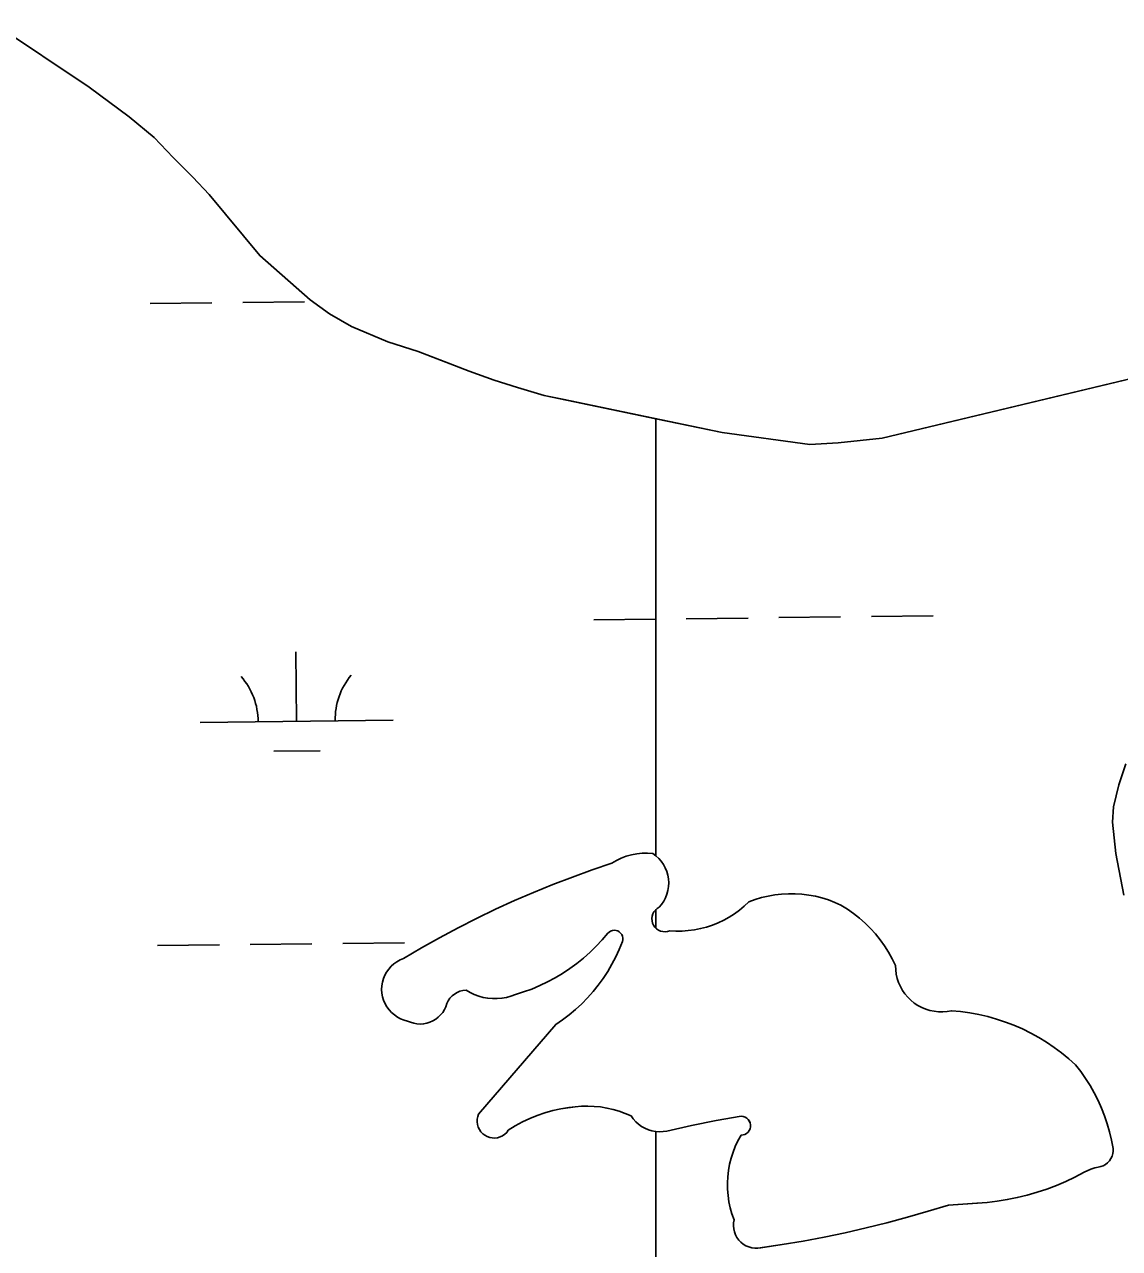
# Model space of a CAD drawing. Extents: x 3684037 to 3722149, y 433263 to 459021.
# Drawn here: x 3712466 to 3713034, y 447115 to 447749 of the extents above; entities that cross this region are included whole.
import ezdxf

# ---------------------------------------------------------------- set-up
doc = ezdxf.new("R2010")
doc.units = 0
doc.layers.add('V-TOPO-SHOR', color=7, linetype='Continuous')
doc.layers.add('V-WETL-SWMP', color=7, linetype='Continuous')

msp = doc.modelspace()

# ---------------------------------------------------------------- linework, layer by layer
at = {"layer": 'V-TOPO-SHOR'}
for points in [[(3712827.83, 447537.38), (3712745.02, 447554.64), (3712735.56, 447556.6), (3712721.76, 447560.72), (3712709.64, 447564.54), (3712696.69, 447569.23), (3712683.73, 447574.19), (3712670.22, 447579.3), (3712654.44, 447584.3), (3712635.73, 447592.3), (3712624.21, 447598.95), (3712614.25, 447606.14), (3712588.08, 447629.08), (3712561.88, 447660.65), (3712553.5, 447669.66), (3712543.3, 447679.83), (3712533.38, 447690.27), (3712520.5, 447701.03), (3712499.61, 447716.42), (3712450.93, 447748.82)], [(3713135.07, 447588.14), (3712995.2, 447554.6), (3712910.67, 447534.4), (3712887.87, 447531.99), (3712873.29, 447531.18), (3712827.83, 447537.38)], [(3713035.97, 447297.57), (3713031.85, 447319.26), (3713030.06, 447335.55), (3713030.58, 447343.46), (3713033.41, 447354.74), (3713037.08, 447365.73)], [(3712654, 447239.77), (3712653.06, 447241.42), (3712652.31, 447243.17), (3712651.76, 447244.99), (3712651.42, 447246.86), (3712651.29, 447248.76), (3712651.38, 447250.67), (3712651.69, 447252.55), (3712652.2, 447254.38), (3712652.92, 447256.14), (3712653.83, 447257.81), (3712654.93, 447259.37), (3712656.19, 447260.79), (3712657.61, 447262.07), (3712659.16, 447263.17), (3712660.83, 447264.09), (3712662.59, 447264.81), (3712671.91, 447270.31), (3712681.34, 447275.61), (3712690.88, 447280.72), (3712700.53, 447285.62), (3712710.28, 447290.32), (3712720.12, 447294.82), (3712730.06, 447299.1), (3712740.08, 447303.18), (3712750.19, 447307.05), (3712760.38, 447310.71), (3712770.63, 447314.15), (3712773.02, 447315.57), (3712775.51, 447316.78), (3712778.1, 447317.77), (3712780.77, 447318.53), (3712783.49, 447319.06), (3712786.25, 447319.36), (3712789.02, 447319.42), (3712791.79, 447319.23), (3712793.41, 447318.05), (3712794.88, 447316.7), (3712796.2, 447315.2), (3712797.35, 447313.56), (3712798.31, 447311.81), (3712799.07, 447309.96), (3712799.63, 447308.04), (3712799.97, 447306.07), (3712800.1, 447304.07), (3712800.01, 447302.07), (3712799.7, 447300.1), (3712799.18, 447298.17), (3712798.45, 447296.31), (3712797.52, 447294.54), (3712796.4, 447292.88), (3712795.11, 447291.35), (3712794.08, 447290.72), (3712793.18, 447289.92), (3712792.44, 447288.97), (3712791.89, 447287.9), (3712791.53, 447286.75), (3712791.39, 447285.55), (3712791.46, 447284.35), (3712791.75, 447283.18), (3712792.24, 447282.08), (3712792.93, 447281.09), (3712793.78, 447280.23), (3712794.77, 447279.55), (3712795.87, 447279.05), (3712797.04, 447278.76), (3712798.24, 447278.69), (3712799.44, 447278.83), (3712800.59, 447279.19), (3712803.81, 447279.01), (3712807.02, 447279.03), (3712810.23, 447279.25), (3712813.42, 447279.67), (3712816.58, 447280.29), (3712819.69, 447281.1), (3712822.74, 447282.11), (3712825.73, 447283.31), (3712828.63, 447284.7), (3712831.45, 447286.26), (3712834.16, 447287.99), (3712836.75, 447289.89), (3712839.22, 447291.95), (3712841.56, 447294.16), (3712844.86, 447295.37), (3712848.23, 447296.38), (3712851.65, 447297.19), (3712855.12, 447297.79), (3712858.61, 447298.19), (3712862.12, 447298.38), (3712865.64, 447298.36), (3712869.15, 447298.13), (3712872.64, 447297.69), (3712876.09, 447297.05), (3712879.51, 447296.2), (3712882.86, 447295.15)], [(3712882.86, 447295.15), (3712886.15, 447293.9), (3712889.36, 447292.46), (3712892.67, 447290.41), (3712895.86, 447288.17), (3712898.92, 447285.76), (3712901.84, 447283.18), (3712904.61, 447280.44), (3712907.23, 447277.56), (3712909.68, 447274.53), (3712911.95, 447271.36), (3712914.05, 447268.08), (3712915.96, 447264.68), (3712917.67, 447261.18), (3712917.75, 447258.93), (3712918.04, 447256.69), (3712918.54, 447254.49), (3712919.25, 447252.35), (3712920.16, 447250.29), (3712921.26, 447248.32), (3712922.54, 447246.46), (3712924, 447244.74), (3712925.61, 447243.16), (3712927.36, 447241.74), (3712929.24, 447240.5), (3712931.23, 447239.44), (3712933.32, 447238.58), (3712935.47, 447237.91), (3712937.68, 447237.46), (3712939.92, 447237.21), (3712942.18, 447237.18), (3712944.42, 447237.37), (3712946.64, 447237.77), (3712951.4, 447237.32), (3712956.12, 447236.67), (3712960.81, 447235.79), (3712965.46, 447234.71), (3712970.05, 447233.41), (3712974.58, 447231.91), (3712979.04, 447230.21), (3712983.41, 447228.3), (3712987.7, 447226.19), (3712991.88, 447223.9), (3712995.95, 447221.41), (3712999.91, 447218.75), (3713003.75, 447215.9), (3713007.44, 447212.89), (3713011, 447209.71), (3713013.67, 447206.25), (3713016.17, 447202.68), (3713018.49, 447198.99), (3713020.65, 447195.2), (3713022.62, 447191.31), (3713024.41, 447187.33), (3713026.01, 447183.28), (3713027.41, 447179.15), (3713028.63, 447174.96), (3713029.64, 447170.72), (3713030.45, 447166.44), (3713030.46, 447165.06), (3713030.27, 447163.7), (3713029.87, 447162.39), (3713029.27, 447161.15), (3713028.5, 447160.01), (3713027.56, 447159), (3713026.49, 447158.15), (3713025.29, 447157.47), (3713024.01, 447156.98), (3713022.67, 447156.68), (3713020.99, 447156.27), (3713020.38, 447156.18), (3713018.95, 447155.68), (3713015.35, 447154.05), (3713010.66, 447151.58), (3713005.87, 447149.3), (3713001, 447147.22), (3712996.04, 447145.34), (3712991.01, 447143.67), (3712985.92, 447142.2), (3712980.77, 447140.94), (3712975.57, 447139.89), (3712970.34, 447139.06), (3712965.07, 447138.44), (3712959.79, 447138.03), (3712945.15, 447137.08)], [(3712708.64, 447171.83), (3712707.28, 447172.08), (3712705.98, 447172.54), (3712704.76, 447173.2), (3712703.66, 447174.04), (3712702.71, 447175.04), (3712701.93, 447176.19), (3712701.34, 447177.44), (3712700.95, 447178.77), (3712700.78, 447180.14), (3712700.83, 447181.52), (3712701.09, 447182.88), (3712701.56, 447184.18), (3712741.5, 447230.67), (3712745.07, 447233.09), (3712748.51, 447235.68), (3712751.82, 447238.44), (3712755, 447241.36), (3712758.02, 447244.44), (3712760.89, 447247.66), (3712763.59, 447251.02), (3712766.12, 447254.5), (3712768.48, 447258.11), (3712770.66, 447261.83), (3712772.65, 447265.66), (3712774.45, 447269.57), (3712776.05, 447273.58), (3712776.27, 447274.49), (3712776.28, 447275.43), (3712776.1, 447276.36), (3712775.72, 447277.22), (3712775.17, 447277.99), (3712774.47, 447278.61), (3712773.66, 447279.08), (3712772.76, 447279.36), (3712771.82, 447279.45), (3712770.88, 447279.34), (3712769.99, 447279.03), (3712769.19, 447278.54), (3712768.51, 447277.88), (3712765.6, 447274.47), (3712762.53, 447271.19), (3712759.31, 447268.05), (3712755.95, 447265.07), (3712752.46, 447262.25), (3712748.83, 447259.6), (3712745.09, 447257.12), (3712741.24, 447254.82), (3712737.28, 447252.69), (3712733.23, 447250.76), (3712729.09, 447249.01), (3712724.87, 447247.47), (3712720.59, 447246.11), (3712718.31, 447245.29), (3712715.97, 447244.67), (3712713.58, 447244.25), (3712711.16, 447244.05), (3712708.74, 447244.05), (3712706.32, 447244.27), (3712703.94, 447244.69), (3712701.59, 447245.32), (3712699.32, 447246.15), (3712697.12, 447247.18), (3712695.02, 447248.39), (3712693.43, 447248.23), (3712691.87, 447247.85), (3712690.39, 447247.24), (3712689.02, 447246.43), (3712687.77, 447245.42), (3712686.69, 447244.24), (3712685.79, 447242.92), (3712685.09, 447241.48), (3712684.56, 447239.86), (3712683.83, 447238.33), (3712682.93, 447236.88), (3712681.87, 447235.56), (3712680.65, 447234.37), (3712679.3, 447233.33), (3712677.84, 447232.46), (3712676.28, 447231.77), (3712674.66, 447231.27), (3712672.98, 447230.97), (3712671.29, 447230.86), (3712669.59, 447230.96), (3712667.91, 447231.26), (3712666.29, 447231.76), (3712664.73, 447232.44), (3712662.89, 447232.93), (3712661.12, 447233.62), (3712659.43, 447234.51), (3712657.86, 447235.59), (3712656.42, 447236.83), (3712655.13, 447238.23), (3712654, 447239.77)], [(3712945.15, 447137.08), (3712934.54, 447133.82), (3712923.87, 447130.75), (3712913.15, 447127.88), (3712902.37, 447125.21), (3712891.54, 447122.74), (3712880.67, 447120.48), (3712869.77, 447118.42), (3712858.82, 447116.56), (3712847.84, 447114.91), (3712846.26, 447114.7), (3712844.67, 447114.71), (3712843.09, 447114.93), (3712841.56, 447115.35), (3712840.09, 447115.98), (3712838.73, 447116.8), (3712837.48, 447117.8), (3712836.38, 447118.95), (3712835.44, 447120.23), (3712834.68, 447121.63), (3712834.12, 447123.12), (3712833.76, 447124.67), (3712833.61, 447126.26), (3712833.68, 447127.85), (3712833.95, 447129.42), (3712832.86, 447132.49), (3712831.97, 447135.62), (3712831.29, 447138.8), (3712830.82, 447142.02), (3712830.55, 447145.26), (3712830.5, 447148.51), (3712830.66, 447151.76), (3712831.04, 447154.99), (3712831.62, 447158.19), (3712832.41, 447161.35), (3712833.41, 447164.45), (3712834.6, 447167.47), (3712835.99, 447170.41), (3712837.57, 447173.26), (3712838.59, 447173.37), (3712839.56, 447173.68), (3712840.44, 447174.19), (3712841.2, 447174.87), (3712841.81, 447175.69), (3712842.23, 447176.62), (3712842.45, 447177.61), (3712842.46, 447178.63), (3712842.26, 447179.63), (3712841.87, 447180.57), (3712841.28, 447181.41), (3712840.54, 447182.1), (3712839.66, 447182.63), (3712838.7, 447182.97), (3712837.69, 447183.1), (3712824.76, 447180.81), (3712811.88, 447178.24), (3712799.06, 447175.41), (3712797.15, 447175.13), (3712795.21, 447175.06), (3712793.28, 447175.2), (3712791.37, 447175.55), (3712789.52, 447176.1), (3712787.73, 447176.86), (3712786.04, 447177.8), (3712784.46, 447178.93), (3712783.02, 447180.22), (3712781.72, 447181.66), (3712780.59, 447183.23), (3712777.55, 447184.54), (3712774.44, 447185.67), (3712771.27, 447186.6), (3712768.04, 447187.34), (3712764.78, 447187.88), (3712761.48, 447188.22), (3712758.18, 447188.35), (3712754.87, 447188.29), (3712751.57, 447188.02), (3712748.3, 447187.55), (3712744.12, 447186.91), (3712739.99, 447186.02), (3712735.92, 447184.89), (3712731.93, 447183.53), (3712728.02, 447181.94), (3712724.21, 447180.12), (3712720.5, 447178.08), (3712716.93, 447175.84), (3712716.1, 447174.73), (3712715.1, 447173.77), (3712713.96, 447172.98), (3712712.72, 447172.38), (3712711.4, 447171.98), (3712710.03, 447171.79), (3712708.64, 447171.83)]]:
    msp.add_lwpolyline(points, dxfattribs=at)
at = {"layer": 'V-WETL-SWMP'}
for p, q in [((3712531.29, 447604.16), (3712563.29, 447604.53)), ((3712579.29, 447604.72), (3712611.29, 447605.09)), ((3712761.21, 447440.32), (3712793.21, 447440.69)), ((3712809.2, 447440.89), (3712841.2, 447441.26)), ((3712857.2, 447441.45), (3712889.2, 447441.82)), ((3712905.2, 447442.01), (3712937.19, 447442.38)), ((3712607.22, 447387.78), (3712606.8, 447423.78)), ((3712557.23, 447387.2), (3712657.22, 447388.37)), ((3712595.4, 447372.21), (3712619.4, 447372.49)), ((3712535.16, 447271.51), (3712567.16, 447271.88)), ((3712583.16, 447272.06), (3712615.16, 447272.44)), ((3712631.16, 447272.62), (3712663.15, 447273))]:
    msp.add_line(p, q, dxfattribs=at)
for points in [[(3712737.28, 447252.69), (3712733.23, 447250.76), (3712729.09, 447249.01), (3712724.87, 447247.47), (3712720.59, 447246.11), (3712718.31, 447245.29), (3712715.97, 447244.67), (3712713.58, 447244.26), (3712711.16, 447244.05), (3712708.74, 447244.05), (3712706.32, 447244.27), (3712703.94, 447244.69), (3712701.59, 447245.32), (3712699.32, 447246.15), (3712697.12, 447247.18), (3712695.02, 447248.39), (3712693.43, 447248.24), (3712691.87, 447247.85), (3712690.39, 447247.24), (3712689.02, 447246.43), (3712687.77, 447245.42), (3712686.69, 447244.24), (3712685.79, 447242.92), (3712685.09, 447241.48), (3712684.56, 447239.86), (3712683.83, 447238.33), (3712682.93, 447236.88), (3712681.86, 447235.56), (3712680.65, 447234.37), (3712679.3, 447233.33), (3712677.84, 447232.46), (3712676.28, 447231.77), (3712674.66, 447231.27), (3712672.98, 447230.97), (3712671.29, 447230.86), (3712669.59, 447230.96), (3712667.91, 447231.26), (3712666.29, 447231.76), (3712664.73, 447232.44), (3712662.89, 447232.93), (3712661.12, 447233.62), (3712659.43, 447234.51), (3712657.86, 447235.58), (3712656.42, 447236.83), (3712655.13, 447238.23), (3712654, 447239.76), (3712653.06, 447241.42), (3712652.31, 447243.17), (3712651.76, 447244.99), (3712651.42, 447246.86), (3712651.29, 447248.76), (3712651.38, 447250.67), (3712651.69, 447252.55), (3712652.2, 447254.38), (3712652.92, 447256.14), (3712653.83, 447257.81), (3712654.93, 447259.37), (3712656.19, 447260.79), (3712657.61, 447262.07), (3712659.16, 447263.17), (3712660.83, 447264.09), (3712662.59, 447264.82), (3712671.91, 447270.31), (3712681.34, 447275.61), (3712690.88, 447280.72), (3712700.53, 447285.62), (3712710.28, 447290.32), (3712720.12, 447294.82), (3712730.06, 447299.1), (3712740.08, 447303.18), (3712750.19, 447307.05), (3712760.37, 447310.71), (3712770.63, 447314.15), (3712773.02, 447315.57), (3712775.51, 447316.78), (3712778.1, 447317.77), (3712780.77, 447318.53), (3712783.49, 447319.06), (3712786.25, 447319.36), (3712789.02, 447319.42), (3712791.79, 447319.23), (3712793.4, 447318.06), (3712793.4, 447544.55), (3712735.57, 447556.59), (3712721.76, 447560.72), (3712709.64, 447564.54), (3712696.69, 447569.22), (3712670.22, 447579.3), (3712654.44, 447584.3), (3712635.73, 447592.3), (3712624.21, 447598.95), (3712614.25, 447606.14), (3712588.08, 447629.08), (3712561.88, 447660.65), (3712553.5, 447669.66), (3712543.3, 447679.83), (3712533.38, 447690.27), (3712520.5, 447701.03), (3712499.61, 447716.42), (3712450.93, 447748.82)], [(3713135.07, 447588.14), (3712910.67, 447534.4), (3712887.87, 447531.99), (3712873.29, 447531.18), (3712827.83, 447537.38), (3712793.4, 447544.55), (3712793.4, 447318.06), (3712793.41, 447318.05), (3712794.88, 447316.7), (3712796.2, 447315.2), (3712797.35, 447313.56), (3712798.31, 447311.81), (3712799.07, 447309.96), (3712799.63, 447308.04), (3712799.97, 447306.07), (3712800.1, 447304.07), (3712800.01, 447302.07), (3712799.7, 447300.1), (3712799.18, 447298.17), (3712798.45, 447296.31), (3712797.52, 447294.54), (3712796.4, 447292.88), (3712795.11, 447291.35), (3712794.08, 447290.72), (3712793.4, 447290.11), (3712793.4, 447280.62), (3712793.78, 447280.23), (3712794.77, 447279.55), (3712795.87, 447279.05), (3712797.04, 447278.76), (3712798.24, 447278.69), (3712799.44, 447278.83), (3712800.59, 447279.19), (3712803.8, 447279.01), (3712807.02, 447279.03), (3712810.23, 447279.25), (3712813.42, 447279.67), (3712816.58, 447280.29), (3712819.69, 447281.1), (3712822.74, 447282.11), (3712825.73, 447283.31), (3712828.63, 447284.7), (3712831.45, 447286.26), (3712834.16, 447287.99), (3712836.75, 447289.89), (3712839.22, 447291.95), (3712841.56, 447294.16), (3712844.86, 447295.37), (3712848.23, 447296.38), (3712851.65, 447297.19), (3712855.12, 447297.79), (3712858.61, 447298.19), (3712862.12, 447298.38), (3712865.64, 447298.36), (3712869.15, 447298.13), (3712872.64, 447297.69), (3712876.09, 447297.05), (3712879.51, 447296.2), (3712882.86, 447295.15)], [(3713035.97, 447297.57), (3713031.85, 447319.26), (3713030.06, 447335.55), (3713030.58, 447343.46), (3713033.41, 447354.74), (3713037.08, 447365.73)], [(3712882.86, 447295.15), (3712886.15, 447293.9), (3712889.36, 447292.46), (3712892.67, 447290.41), (3712895.86, 447288.17), (3712898.92, 447285.76), (3712901.84, 447283.18), (3712904.61, 447280.45), (3712907.23, 447277.56), (3712909.68, 447274.53), (3712911.95, 447271.36), (3712914.05, 447268.08), (3712915.96, 447264.68), (3712917.67, 447261.18), (3712917.75, 447258.93), (3712918.04, 447256.69), (3712918.54, 447254.49), (3712919.25, 447252.35), (3712920.16, 447250.29), (3712921.26, 447248.32), (3712922.54, 447246.46), (3712924, 447244.74), (3712925.61, 447243.16), (3712927.36, 447241.74), (3712929.24, 447240.5), (3712931.23, 447239.44), (3712933.31, 447238.58), (3712935.47, 447237.91), (3712937.68, 447237.46), (3712939.92, 447237.21), (3712942.18, 447237.18), (3712944.42, 447237.37), (3712946.64, 447237.77), (3712951.4, 447237.32), (3712956.12, 447236.67), (3712960.81, 447235.79), (3712965.46, 447234.71), (3712970.05, 447233.41), (3712974.58, 447231.91), (3712979.04, 447230.21), (3712983.41, 447228.3), (3712987.7, 447226.19), (3712991.88, 447223.9), (3712995.96, 447221.41), (3712999.91, 447218.75), (3713003.75, 447215.9), (3713007.44, 447212.89), (3713011, 447209.71), (3713013.67, 447206.25), (3713016.17, 447202.68), (3713018.49, 447198.99), (3713020.65, 447195.2), (3713022.62, 447191.31), (3713024.41, 447187.34), (3713026.01, 447183.28), (3713027.41, 447179.15), (3713028.62, 447174.96), (3713029.64, 447170.72), (3713030.45, 447166.44), (3713030.46, 447165.06), (3713030.27, 447163.7), (3713029.87, 447162.39), (3713029.27, 447161.15), (3713028.5, 447160.01), (3713027.56, 447159.01), (3713026.49, 447158.15), (3713025.29, 447157.47), (3713024.01, 447156.98), (3713020.38, 447156.18), (3713018.95, 447155.68), (3713015.35, 447154.05), (3713010.66, 447151.58), (3713005.87, 447149.3), (3713001, 447147.22), (3712996.04, 447145.34), (3712991.01, 447143.67), (3712985.92, 447142.2), (3712980.77, 447140.94), (3712975.57, 447139.89), (3712970.34, 447139.06), (3712965.07, 447138.44), (3712945.15, 447137.08), (3712934.54, 447133.82), (3712923.87, 447130.75), (3712913.15, 447127.88), (3712902.37, 447125.21), (3712891.54, 447122.74), (3712880.67, 447120.48), (3712869.77, 447118.42), (3712858.82, 447116.56), (3712846.26, 447114.7), (3712844.67, 447114.71), (3712843.09, 447114.93), (3712841.56, 447115.35), (3712840.09, 447115.98), (3712838.73, 447116.8), (3712837.48, 447117.8), (3712836.38, 447118.95), (3712835.44, 447120.23), (3712834.69, 447121.63), (3712834.12, 447123.12)], [(3712793.4, 446929.82), (3712793.4, 447175.19), (3712793.28, 447175.2), (3712791.37, 447175.55), (3712789.52, 447176.1), (3712787.73, 447176.86), (3712786.04, 447177.8), (3712784.46, 447178.93), (3712783.02, 447180.22), (3712781.72, 447181.66), (3712780.59, 447183.23), (3712777.55, 447184.54), (3712774.44, 447185.67), (3712771.27, 447186.6), (3712768.04, 447187.34), (3712764.78, 447187.88), (3712761.48, 447188.21), (3712758.18, 447188.35), (3712754.87, 447188.29), (3712751.57, 447188.02), (3712744.12, 447186.91), (3712739.99, 447186.02), (3712735.92, 447184.89), (3712731.93, 447183.53), (3712728.02, 447181.94), (3712724.21, 447180.12), (3712720.5, 447178.08), (3712716.93, 447175.84), (3712716.1, 447174.73), (3712715.1, 447173.77), (3712713.97, 447172.98), (3712712.72, 447172.38), (3712711.4, 447171.98), (3712710.03, 447171.79), (3712708.64, 447171.83), (3712707.28, 447172.08), (3712705.98, 447172.54), (3712704.76, 447173.2), (3712703.66, 447174.04), (3712702.71, 447175.04), (3712701.93, 447176.19), (3712701.34, 447177.44), (3712700.96, 447178.77), (3712700.78, 447180.14), (3712700.83, 447181.52), (3712701.09, 447182.88), (3712701.56, 447184.18), (3712741.5, 447230.67), (3712745.07, 447233.09), (3712748.51, 447235.68), (3712751.83, 447238.44), (3712755, 447241.36), (3712758.02, 447244.44), (3712760.89, 447247.66), (3712763.59, 447251.02), (3712766.12, 447254.5), (3712768.48, 447258.11), (3712770.66, 447261.83), (3712772.65, 447265.66), (3712774.45, 447269.57), (3712776.05, 447273.58), (3712776.27, 447274.49), (3712776.28, 447275.43), (3712776.1, 447276.36), (3712775.72, 447277.22), (3712775.17, 447277.99), (3712774.47, 447278.62), (3712773.66, 447279.08), (3712772.76, 447279.37), (3712771.82, 447279.45), (3712770.88, 447279.34), (3712769.99, 447279.03), (3712769.19, 447278.54), (3712768.51, 447277.89), (3712765.6, 447274.47), (3712762.53, 447271.19), (3712759.31, 447268.05), (3712755.95, 447265.08), (3712752.46, 447262.26), (3712748.83, 447259.6), (3712745.09, 447257.12), (3712741.24, 447254.82), (3712737.28, 447252.69)], [(3712834.12, 447123.12), (3712833.76, 447124.67), (3712833.61, 447126.26), (3712833.68, 447127.85), (3712833.95, 447129.42), (3712832.86, 447132.49), (3712831.97, 447135.62), (3712831.29, 447138.8), (3712830.82, 447142.02), (3712830.55, 447145.26), (3712830.5, 447148.51), (3712830.67, 447151.76), (3712831.04, 447154.99), (3712831.62, 447158.19), (3712832.41, 447161.35), (3712833.41, 447164.45), (3712834.6, 447167.47), (3712835.99, 447170.41), (3712837.57, 447173.26), (3712838.59, 447173.37), (3712839.56, 447173.68), (3712840.44, 447174.19), (3712841.2, 447174.87), (3712841.81, 447175.69), (3712842.23, 447176.62), (3712842.45, 447177.61), (3712842.46, 447178.63), (3712842.26, 447179.63), (3712841.86, 447180.57), (3712841.28, 447181.41), (3712840.54, 447182.1), (3712839.66, 447182.63), (3712838.7, 447182.97), (3712837.69, 447183.1), (3712824.76, 447180.81), (3712811.88, 447178.25), (3712799.06, 447175.41), (3712797.15, 447175.13), (3712795.21, 447175.06), (3712793.4, 447175.19), (3712793.4, 446929.82)]]:
    msp.add_lwpolyline(points, dxfattribs=at)
msp.add_lwpolyline([(3712793.4, 447280.62), (3712793.4, 447290.11), (3712793.18, 447289.92), (3712792.44, 447288.97), (3712791.89, 447287.9), (3712791.53, 447286.75), (3712791.39, 447285.55), (3712791.46, 447284.35), (3712791.75, 447283.18), (3712792.24, 447282.08), (3712792.93, 447281.09)], close=True, dxfattribs=at)
for centre, start, end in [((3712551.98, 447387.62), 359.89487, 41.43853), ((3712662.46, 447388.9), 139.89486, 181.43852)]:
    msp.add_arc(centre, 35.25, start, end, dxfattribs=at)

doc.saveas('drawing.dxf')
